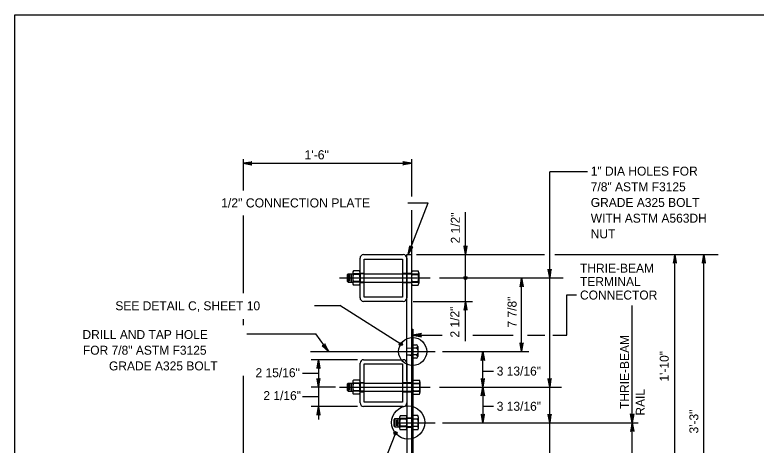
# Model space of a CAD drawing. Extents: x 632007860 to 635435983, y 295418622 to 297794622.
# Drawn here: x 633729860 to 633981587, y 296445302 to 296591622 of the extents above; entities that cross this region are included whole.
import ezdxf

# ---------------------------------------------------------------- set-up
doc = ezdxf.new("R2010")
doc.units = 0
for name, color, linetype in [('1', 7, 'Continuous'), ('8', 7, 'Continuous'), ('S-ABUT', 7, 'Continuous'), ('S-DETL-DIMS', 7, 'Continuous'), ('S-DETL-T120', 7, 'Continuous'), ('S-STEL', 7, 'Continuous')]:
    doc.layers.add(name, color=color, linetype=linetype)

msp = doc.modelspace()

# ---------------------------------------------------------------- linework, layer by layer
at = {"layer": '1'}
for p, q in [((633729860, 296591622), (634515860, 296591622)), ((633729860, 296027622), (633729860, 296591622)), ((633729860, 296591622), (634515860, 296591622))]:
    msp.add_line(p, q, dxfattribs=at)
at = {"layer": '8'}
for p, q in [((633840150, 296502146), (633870880, 296502146)), ((633830257, 296477141), (633872569, 296477141)), ((633840150, 296465036), (633870880, 296465036)), ((633859980, 296452932), (633872569, 296452932))]:
    msp.add_line(p, q, dxfattribs=at)
at = {"layer": 'S-ABUT'}
msp.add_line((633864555, 296516723), (633864555, 296386280), dxfattribs=at)
at = {"layer": 'S-DETL-DIMS'}
for p, q in [((633807405, 296542553), (633807405, 296531888)), ((633807405, 296541133), (633864556, 296541133)), ((633864555, 296542553), (633864555, 296529874)), ((633911468, 296428723), (633911468, 296538188)), ((633924295, 296538188), (633911468, 296538188)), ((633863261, 296527751), (633870156, 296527751)), ((633863456, 296510105), (633870156, 296527751)), ((633807405, 296523353), (633807405, 296496976)), ((633864555, 296525186), (633864555, 296515846)), ((633882893, 296480698), (633882893, 296524566)), ((633866275, 296510105), (633909698, 296510105)), ((633913167, 296510105), (633968633, 296510105)), ((633953978, 296386280), (633953978, 296510105)), ((633963786, 296386280), (633963786, 296510105)), ((633874032, 296502146), (633916069, 296502146)), ((633901943, 296477141), (633901943, 296502146)), ((633917264, 296496414), (633920542, 296496414)), ((633917264, 296482684), (633917264, 296496414)), ((633831565, 296492821), (633840244, 296492821)), ((633860929, 296479693), (633840244, 296492821)), ((633865144, 296494206), (633885212, 296494206)), ((633939516, 296386280), (633939516, 296492769)), ((633807405, 296488180), (633807405, 296486097)), ((633808612, 296483123), (633832025, 296483123)), ((633836456, 296477004), (633832025, 296483123)), ((633864950, 296482684), (633874980, 296482684)), ((633885335, 296482684), (633899060, 296482684)), ((633903983, 296482684), (633909775, 296482684)), ((633912508, 296482684), (633917264, 296482684)), ((633875045, 296477141), (633888687, 296477141)), ((633888687, 296477141), (633904421, 296477141)), ((633888687, 296477141), (633888779, 296452932)), ((633846197, 296474363), (633830445, 296474363)), ((633832953, 296474363), (633832953, 296454051)), ((633888712, 296470498), (633892438, 296470498)), ((633807405, 296468829), (633807405, 296451573)), ((633832953, 296469704), (633827567, 296469704)), ((633838733, 296465036), (633830445, 296465036)), ((633874032, 296465036), (633915501, 296465036)), ((633832953, 296461763), (633827567, 296461763)), ((633846197, 296458487), (633830445, 296458487)), ((633888712, 296458529), (633892438, 296458529)), ((633875045, 296452932), (633941553, 296452932)), ((633807405, 296451573), (633807405, 296441845)), ((633859110, 296449370), (633843366, 296409835))]:
    msp.add_line(p, q, dxfattribs=at)
for points in [[(633807405, 296541133), (633810364, 296541688), (633810250, 296541609), (633810136, 296541530), (633810078, 296541431), (633810019, 296541332), (633810002, 296541233), (633809985, 296541133), (633810002, 296541034), (633810019, 296540935), (633810078, 296540836), (633810136, 296540737), (633810250, 296540658), (633810364, 296540579), (633807405, 296541133), (633810250, 296540658), (633810136, 296540737), (633807405, 296541133), (633810078, 296540836), (633810019, 296540935), (633807405, 296541133), (633810002, 296541034), (633809985, 296541133), (633807405, 296541133), (633810002, 296541233), (633810019, 296541332), (633807405, 296541133), (633810078, 296541431), (633810136, 296541530), (633807405, 296541133), (633810250, 296541609)], [(633864556, 296541133), (633861596, 296540579), (633861711, 296540658), (633861825, 296540737), (633861883, 296540836), (633861942, 296540935), (633861959, 296541034), (633861976, 296541133), (633861959, 296541233), (633861942, 296541332), (633861883, 296541431), (633861825, 296541530), (633861711, 296541609), (633861596, 296541688), (633864556, 296541133), (633861711, 296541609), (633861825, 296541530), (633864556, 296541133), (633861883, 296541431), (633861942, 296541332), (633864556, 296541133), (633861959, 296541233), (633861976, 296541133), (633864556, 296541133), (633861959, 296541034), (633861942, 296540935), (633864556, 296541133), (633861883, 296540836), (633861825, 296540737), (633864556, 296541133), (633861711, 296540658)], [(633863456, 296510105), (633865025, 296512675), (633864911, 296512596), (633864796, 296512518), (633864683, 296512498), (633864569, 296512478), (633864470, 296512498), (633864371, 296512517), (633864285, 296512568), (633864198, 296512619), (633864126, 296512709), (633864054, 296512800), (633864021, 296512934), (633863987, 296513069), (633863456, 296510105), (633864021, 296512934), (633864054, 296512800), (633863456, 296510105), (633864126, 296512709), (633864198, 296512619), (633863456, 296510105), (633864285, 296512568), (633864371, 296512517), (633863456, 296510105), (633864470, 296512498), (633864569, 296512478), (633863456, 296510105), (633864683, 296512498), (633864796, 296512518), (633863456, 296510105), (633864911, 296512596)], [(633882893, 296510105), (633883447, 296513065), (633883368, 296512951), (633883289, 296512837), (633883190, 296512778), (633883091, 296512719), (633882992, 296512702), (633882893, 296512685), (633882793, 296512702), (633882694, 296512719), (633882595, 296512778), (633882496, 296512837), (633882417, 296512951), (633882338, 296513065), (633882893, 296510105), (633882417, 296512951), (633882496, 296512837), (633882893, 296510105), (633882595, 296512778), (633882694, 296512719), (633882893, 296510105), (633882793, 296512702), (633882893, 296512685), (633882893, 296510105), (633882992, 296512702), (633883091, 296512719), (633882893, 296510105), (633883190, 296512778), (633883289, 296512837), (633882893, 296510105), (633883368, 296512951)], [(633953978, 296510105), (633953423, 296507146), (633953502, 296507260), (633953581, 296507374), (633953681, 296507433), (633953780, 296507491), (633953879, 296507509), (633953978, 296507526), (633954077, 296507509), (633954177, 296507491), (633954276, 296507433), (633954375, 296507374), (633954454, 296507260), (633954533, 296507146), (633953978, 296510105), (633954454, 296507260), (633954375, 296507374), (633953978, 296510105), (633954276, 296507433), (633954177, 296507491), (633953978, 296510105), (633954077, 296507509), (633953978, 296507526), (633953978, 296510105), (633953879, 296507509), (633953780, 296507491), (633953978, 296510105), (633953681, 296507433), (633953581, 296507374), (633953978, 296510105), (633953502, 296507260)], [(633963786, 296510105), (633963231, 296507146), (633963310, 296507260), (633963389, 296507374), (633963488, 296507433), (633963587, 296507491), (633963687, 296507509), (633963786, 296507526), (633963885, 296507509), (633963984, 296507491), (633964084, 296507433), (633964183, 296507374), (633964262, 296507260), (633964341, 296507146), (633963786, 296510105), (633964262, 296507260), (633964183, 296507374), (633963786, 296510105), (633964084, 296507433), (633963984, 296507491), (633963786, 296510105), (633963885, 296507509), (633963786, 296507526), (633963786, 296510105), (633963687, 296507509), (633963587, 296507491), (633963786, 296510105), (633963488, 296507433), (633963389, 296507374), (633963786, 296510105), (633963310, 296507260)], [(633911468, 296502146), (633912022, 296505105), (633911943, 296504991), (633911865, 296504877), (633911765, 296504818), (633911666, 296504760), (633911567, 296504743), (633911468, 296504726), (633911368, 296504743), (633911269, 296504760), (633911170, 296504818), (633911071, 296504877), (633910992, 296504991), (633910913, 296505105), (633911468, 296502146), (633910992, 296504991), (633911071, 296504877), (633911468, 296502146), (633911170, 296504818), (633911269, 296504760), (633911468, 296502146), (633911368, 296504743), (633911468, 296504726), (633911468, 296502146), (633911567, 296504743), (633911666, 296504760), (633911468, 296502146), (633911765, 296504818), (633911865, 296504877), (633911468, 296502146), (633911943, 296504991)], [(633901943, 296502146), (633901388, 296499187), (633901467, 296499301), (633901546, 296499415), (633901645, 296499473), (633901744, 296499532), (633901843, 296499549), (633901943, 296499566), (633902042, 296499549), (633902141, 296499532), (633902240, 296499473), (633902339, 296499415), (633902418, 296499301), (633902497, 296499187), (633901943, 296502146), (633902418, 296499301), (633902339, 296499415), (633901943, 296502146), (633902240, 296499473), (633902141, 296499532), (633901943, 296502146), (633902042, 296499549), (633901943, 296499566), (633901943, 296502146), (633901843, 296499549), (633901744, 296499532), (633901943, 296502146), (633901645, 296499473), (633901546, 296499415), (633901943, 296502146), (633901467, 296499301)], [(633882893, 296494206), (633882338, 296491246), (633882417, 296491360), (633882496, 296491474), (633882595, 296491533), (633882694, 296491592), (633882793, 296491609), (633882893, 296491626), (633882992, 296491609), (633883091, 296491592), (633883190, 296491533), (633883289, 296491474), (633883368, 296491360), (633883447, 296491246), (633882893, 296494206), (633883368, 296491360), (633883289, 296491474), (633882893, 296494206), (633883190, 296491533), (633883091, 296491592), (633882893, 296494206), (633882992, 296491609), (633882893, 296491626), (633882893, 296494206), (633882793, 296491609), (633882694, 296491592), (633882893, 296494206), (633882595, 296491533), (633882496, 296491474), (633882893, 296494206), (633882417, 296491360)], [(633864950, 296482684), (633867909, 296482129), (633867795, 296482208), (633867681, 296482287), (633867622, 296482386), (633867564, 296482485), (633867547, 296482585), (633867530, 296482684), (633867547, 296482783), (633867564, 296482882), (633867622, 296482981), (633867681, 296483081), (633867795, 296483160), (633867909, 296483239), (633864950, 296482684), (633867795, 296483160), (633867681, 296483081), (633864950, 296482684), (633867622, 296482981), (633867564, 296482882), (633864950, 296482684), (633867547, 296482783), (633867530, 296482684), (633864950, 296482684), (633867547, 296482585), (633867564, 296482485), (633864950, 296482684), (633867622, 296482386), (633867681, 296482287), (633864950, 296482684), (633867795, 296482208)], [(633901943, 296477141), (633902497, 296480100), (633902418, 296479986), (633902339, 296479872), (633902240, 296479813), (633902141, 296479754), (633902042, 296479737), (633901943, 296479720), (633901843, 296479737), (633901744, 296479754), (633901645, 296479813), (633901546, 296479872), (633901467, 296479986), (633901388, 296480100), (633901943, 296477141), (633901467, 296479986), (633901546, 296479872), (633901943, 296477141), (633901645, 296479813), (633901744, 296479754), (633901943, 296477141), (633901843, 296479737), (633901943, 296479720), (633901943, 296477141), (633902042, 296479737), (633902141, 296479754), (633901943, 296477141), (633902240, 296479813), (633902339, 296479872), (633901943, 296477141), (633902418, 296479986)], [(633836456, 296477004), (633835169, 296479726), (633835172, 296479587), (633835175, 296479449), (633835129, 296479343), (633835083, 296479237), (633835013, 296479165), (633834943, 296479093), (633834852, 296479049), (633834762, 296479004), (633834647, 296478994), (633834532, 296478983), (633834401, 296479029), (633834271, 296479075), (633836456, 296477004), (633834401, 296479029), (633834532, 296478983), (633836456, 296477004), (633834647, 296478994), (633834762, 296479004), (633836456, 296477004), (633834852, 296479049), (633834943, 296479093), (633836456, 296477004), (633835013, 296479165), (633835083, 296479237), (633836456, 296477004), (633835129, 296479343), (633835175, 296479449), (633836456, 296477004), (633835172, 296479587)], [(633888779, 296477103), (633889334, 296474144), (633889255, 296474258), (633889176, 296474372), (633889076, 296474431), (633888977, 296474489), (633888878, 296474506), (633888779, 296474523), (633888680, 296474506), (633888580, 296474489), (633888481, 296474431), (633888382, 296474372), (633888303, 296474258), (633888224, 296474144), (633888779, 296477103), (633888303, 296474258), (633888382, 296474372), (633888779, 296477103), (633888481, 296474431), (633888580, 296474489), (633888779, 296477103), (633888680, 296474506), (633888779, 296474523), (633888779, 296477103), (633888878, 296474506), (633888977, 296474489), (633888779, 296477103), (633889076, 296474431), (633889176, 296474372), (633888779, 296477103), (633889255, 296474258)], [(633832953, 296474363), (633832398, 296471404), (633832477, 296471518), (633832556, 296471632), (633832656, 296471691), (633832755, 296471749), (633832854, 296471766), (633832953, 296471783), (633833053, 296471766), (633833152, 296471749), (633833251, 296471691), (633833350, 296471632), (633833429, 296471518), (633833508, 296471404), (633832953, 296474363), (633833429, 296471518), (633833350, 296471632), (633832953, 296474363), (633833251, 296471691), (633833152, 296471749), (633832953, 296474363), (633833053, 296471766), (633832953, 296471783), (633832953, 296474363), (633832854, 296471766), (633832755, 296471749), (633832953, 296474363), (633832656, 296471691), (633832556, 296471632), (633832953, 296474363), (633832477, 296471518)], [(633832953, 296465036), (633833508, 296467996), (633833429, 296467882), (633833350, 296467768), (633833251, 296467709), (633833152, 296467650), (633833053, 296467633), (633832953, 296467616), (633832854, 296467633), (633832755, 296467650), (633832656, 296467709), (633832556, 296467768), (633832477, 296467882), (633832398, 296467996), (633832953, 296465036), (633832477, 296467882), (633832556, 296467768), (633832953, 296465036), (633832656, 296467709), (633832755, 296467650), (633832953, 296465036), (633832854, 296467633), (633832953, 296467616), (633832953, 296465036), (633833053, 296467633), (633833152, 296467650), (633832953, 296465036), (633833251, 296467709), (633833350, 296467768), (633832953, 296465036), (633833429, 296467882)], [(633888779, 296465036), (633889334, 296467996), (633889255, 296467882), (633889176, 296467768), (633889076, 296467709), (633888977, 296467650), (633888878, 296467633), (633888779, 296467616), (633888680, 296467633), (633888580, 296467650), (633888481, 296467709), (633888382, 296467768), (633888303, 296467882), (633888224, 296467996), (633888779, 296465036), (633888303, 296467882), (633888382, 296467768), (633888779, 296465036), (633888481, 296467709), (633888580, 296467650), (633888779, 296465036), (633888680, 296467633), (633888779, 296467616), (633888779, 296465036), (633888878, 296467633), (633888977, 296467650), (633888779, 296465036), (633889076, 296467709), (633889176, 296467768), (633888779, 296465036), (633889255, 296467882)], [(633911468, 296465036), (633912022, 296467996), (633911943, 296467882), (633911865, 296467768), (633911765, 296467709), (633911666, 296467650), (633911567, 296467633), (633911468, 296467616), (633911368, 296467633), (633911269, 296467650), (633911170, 296467709), (633911071, 296467768), (633910992, 296467882), (633910913, 296467996), (633911468, 296465036), (633910992, 296467882), (633911071, 296467768), (633911468, 296465036), (633911170, 296467709), (633911269, 296467650), (633911468, 296465036), (633911368, 296467633), (633911468, 296467616), (633911468, 296465036), (633911567, 296467633), (633911666, 296467650), (633911468, 296465036), (633911765, 296467709), (633911865, 296467768), (633911468, 296465036), (633911943, 296467882)], [(633888779, 296465036), (633889334, 296462077), (633889255, 296462191), (633889176, 296462305), (633889076, 296462364), (633888977, 296462423), (633888878, 296462440), (633888779, 296462457), (633888680, 296462440), (633888580, 296462423), (633888481, 296462364), (633888382, 296462305), (633888303, 296462191), (633888224, 296462077), (633888779, 296465036), (633888303, 296462191), (633888382, 296462305), (633888779, 296465036), (633888481, 296462364), (633888580, 296462423), (633888779, 296465036), (633888680, 296462440), (633888779, 296462457), (633888779, 296465036), (633888878, 296462440), (633888977, 296462423), (633888779, 296465036), (633889076, 296462364), (633889176, 296462305), (633888779, 296465036), (633889255, 296462191)], [(633832953, 296458487), (633832398, 296455527), (633832477, 296455641), (633832556, 296455755), (633832656, 296455814), (633832755, 296455873), (633832854, 296455890), (633832953, 296455907), (633833053, 296455890), (633833152, 296455873), (633833251, 296455814), (633833350, 296455755), (633833429, 296455641), (633833508, 296455527), (633832953, 296458487), (633833429, 296455641), (633833350, 296455755), (633832953, 296458487), (633833251, 296455814), (633833152, 296455873), (633832953, 296458487), (633833053, 296455890), (633832953, 296455907), (633832953, 296458487), (633832854, 296455890), (633832755, 296455873), (633832953, 296458487), (633832656, 296455814), (633832556, 296455755), (633832953, 296458487), (633832477, 296455641)], [(633888779, 296452932), (633889334, 296455891), (633889255, 296455777), (633889176, 296455663), (633889076, 296455604), (633888977, 296455546), (633888878, 296455529), (633888779, 296455512), (633888680, 296455529), (633888580, 296455546), (633888481, 296455604), (633888382, 296455663), (633888303, 296455777), (633888224, 296455891), (633888779, 296452932), (633888303, 296455777), (633888382, 296455663), (633888779, 296452932), (633888481, 296455604), (633888580, 296455546), (633888779, 296452932), (633888680, 296455529), (633888779, 296455512), (633888779, 296452932), (633888878, 296455529), (633888977, 296455546), (633888779, 296452932), (633889076, 296455604), (633889176, 296455663), (633888779, 296452932), (633889255, 296455777)], [(633911468, 296452932), (633912022, 296455891), (633911943, 296455777), (633911865, 296455663), (633911765, 296455604), (633911666, 296455546), (633911567, 296455529), (633911468, 296455512), (633911368, 296455529), (633911269, 296455546), (633911170, 296455604), (633911071, 296455663), (633910992, 296455777), (633910913, 296455891), (633911468, 296452932), (633910992, 296455777), (633911071, 296455663), (633911468, 296452932), (633911170, 296455604), (633911269, 296455546), (633911468, 296452932), (633911368, 296455529), (633911468, 296455512), (633911468, 296452932), (633911567, 296455529), (633911666, 296455546), (633911468, 296452932), (633911765, 296455604), (633911865, 296455663), (633911468, 296452932), (633911943, 296455777)], [(633939516, 296452955), (633938961, 296455914), (633939040, 296455800), (633939119, 296455686), (633939218, 296455628), (633939317, 296455569), (633939416, 296455552), (633939516, 296455535), (633939615, 296455552), (633939714, 296455569), (633939813, 296455628), (633939913, 296455686), (633939992, 296455800), (633940071, 296455914), (633939516, 296452955), (633939992, 296455800), (633939913, 296455686), (633939516, 296452955), (633939813, 296455628), (633939714, 296455569), (633939516, 296452955), (633939615, 296455552), (633939516, 296455535), (633939516, 296452955), (633939416, 296455552), (633939317, 296455569), (633939516, 296452955), (633939218, 296455628), (633939119, 296455686), (633939516, 296452955), (633939040, 296455800)], [(633939516, 296452955), (633938961, 296449996), (633939040, 296450110), (633939119, 296450224), (633939218, 296450283), (633939317, 296450341), (633939416, 296450358), (633939516, 296450375), (633939615, 296450358), (633939714, 296450341), (633939813, 296450283), (633939913, 296450224), (633939992, 296450110), (633940071, 296449996), (633939516, 296452955), (633939992, 296450110), (633939913, 296450224), (633939516, 296452955), (633939813, 296450283), (633939714, 296450341), (633939516, 296452955), (633939615, 296450358), (633939516, 296450375), (633939516, 296452955), (633939416, 296450358), (633939317, 296450341), (633939516, 296452955), (633939218, 296450283), (633939119, 296450224), (633939516, 296452955), (633939040, 296450110)]]:
    msp.add_lwpolyline(points, dxfattribs=at)
for centre, radius in [((633882893, 296502146), 529), ((633882893, 296502146), 265), ((633864950, 296477141), 4763), ((633860929, 296479693), 529), ((633860929, 296479693), 265), ((633863401, 296453027), 5638), ((633859138, 296449407), 529), ((633859138, 296449407), 265)]:
    msp.add_circle(centre, radius, dxfattribs=at)
at = {"layer": 'S-STEL'}
for p, q in [((633847083, 296495393), (633847083, 296508895)), ((633848271, 296510082), (633861772, 296510082)), ((633848519, 296508579), (633861524, 296508579)), ((633848519, 296495573), (633848519, 296508579)), ((633861524, 296508579), (633861524, 296495573)), ((633862960, 296510105), (633864554, 296510105)), ((633862960, 296508895), (633862960, 296495393)), ((633862965, 296467350), (633862965, 296510105)), ((633864554, 296510105), (633864554, 296454521)), ((633842998, 296503535), (633842652, 296503188)), ((633842652, 296503188), (633842652, 296501106)), ((633842998, 296503535), (633844622, 296503535)), ((633842998, 296503535), (633842998, 296500760)), ((633843539, 296503188), (633843539, 296501106)), ((633844081, 296503535), (633844081, 296500760)), ((633844622, 296503947), (633844622, 296500344)), ((633848519, 296503535), (633844622, 296503535)), ((633846898, 296503349), (633844808, 296503349)), ((633846898, 296504549), (633844809, 296504549)), ((633847083, 296503947), (633847083, 296500344)), ((633847083, 296503735), (633848519, 296503735)), ((633848519, 296503535), (633861524, 296503535)), ((633861524, 296503735), (633864575, 296503735)), ((633861524, 296503535), (633864554, 296503535)), ((633864554, 296503947), (633864554, 296500344)), ((633864554, 296503535), (633867015, 296503535)), ((633864739, 296504549), (633866828, 296504549)), ((633864739, 296503349), (633866829, 296503349)), ((633867015, 296503947), (633867015, 296500344)), ((633842652, 296501106), (633842998, 296500760)), ((633842998, 296500760), (633844622, 296500760)), ((633848519, 296500760), (633844622, 296500760)), ((633846898, 296500945), (633844808, 296500945)), ((633847062, 296500557), (633848519, 296500557)), ((633848519, 296500760), (633861524, 296500760)), ((633861524, 296500760), (633864554, 296500760)), ((633861524, 296500557), (633864554, 296500557)), ((633864554, 296500760), (633866930, 296500760)), ((633864739, 296500945), (633866829, 296500945)), ((633846898, 296499744), (633844808, 296499744)), ((633864739, 296499744), (633866829, 296499744)), ((633861524, 296495573), (633848519, 296495573)), ((633861772, 296494206), (633848271, 296494206)), ((633864554, 296484704), (633864950, 296484704)), ((633864950, 296484704), (633864950, 296421206)), ((633862994, 296478241), (633864950, 296478447)), ((633862994, 296478241), (633864583, 296478408)), ((633864950, 296479443), (633864950, 296474839)), ((633864950, 296479443), (633864950, 296479443)), ((633864950, 296479443), (633866103, 296479443)), ((633866103, 296478292), (633864950, 296478292)), ((633866677, 296478868), (633866677, 296475413)), ((633864583, 296475874), (633862994, 296476041)), ((633862994, 296476041), (633864950, 296475835)), ((633866103, 296475990), (633864950, 296475990)), ((633847088, 296459674), (633847088, 296473176)), ((633848276, 296474363), (633861777, 296474363)), ((633848524, 296472928), (633861530, 296472928)), ((633848524, 296459922), (633848524, 296472928)), ((633861530, 296472928), (633861530, 296459922)), ((633862965, 296473176), (633862965, 296459674)), ((633864950, 296474839), (633864950, 296474839)), ((633866103, 296474839), (633864950, 296474839)), ((633862965, 296468831), (633862965, 296420810)), ((633843003, 296466424), (633842657, 296466077)), ((633842657, 296466077), (633842657, 296463996)), ((633843003, 296466424), (633844628, 296466424)), ((633843003, 296466424), (633843003, 296463649)), ((633843544, 296466077), (633843544, 296463996)), ((633844086, 296466424), (633844086, 296463649)), ((633844628, 296466836), (633844628, 296463234)), ((633848524, 296466424), (633844628, 296466424)), ((633846903, 296466238), (633844813, 296466238)), ((633846903, 296467438), (633844814, 296467438)), ((633847067, 296466625), (633848524, 296466625)), ((633847088, 296466836), (633847088, 296463234)), ((633848524, 296466424), (633861530, 296466424)), ((633861530, 296466625), (633864950, 296466625)), ((633861530, 296466424), (633864559, 296466424)), ((633864559, 296466424), (633867391, 296466424)), ((633864950, 296466836), (633864950, 296463234)), ((633865135, 296467438), (633867224, 296467438)), ((633865135, 296466238), (633867225, 296466238)), ((633867410, 296466836), (633867410, 296463234)), ((633842657, 296463996), (633843003, 296463649)), ((633843003, 296463649), (633844628, 296463649)), ((633848524, 296463649), (633844628, 296463649)), ((633846903, 296463834), (633844813, 296463834)), ((633846903, 296462633), (633844813, 296462633)), ((633847067, 296463448), (633848524, 296463448)), ((633848524, 296463649), (633861530, 296463649)), ((633861530, 296463649), (633864559, 296463649)), ((633861530, 296463448), (633864950, 296463448)), ((633864559, 296463649), (633867391, 296463649)), ((633865135, 296463834), (633867225, 296463834)), ((633865135, 296462633), (633867225, 296462633)), ((633861530, 296459922), (633848524, 296459922)), ((633861777, 296458487), (633848276, 296458487)), ((633862779, 296455335), (633860689, 296455335)), ((633864950, 296455372), (633864950, 296450492)), ((633866692, 296455372), (633864950, 296455372)), ((633858878, 296454321), (633858532, 296453974)), ((633858532, 296453974), (633858532, 296451893)), ((633858878, 296454321), (633860503, 296454321)), ((633858878, 296454321), (633858878, 296451546)), ((633859420, 296453974), (633859420, 296451893)), ((633859961, 296454321), (633859961, 296451546)), ((633860503, 296454733), (633860503, 296451131)), ((633862964, 296454321), (633860503, 296454321)), ((633862779, 296454135), (633860688, 296454135)), ((633862964, 296454733), (633862964, 296451131)), ((633864950, 296454521), (633862964, 296454521)), ((633864950, 296454321), (633862964, 296454321)), ((633866692, 296454154), (633864950, 296454154)), ((633866882, 296451104), (633866882, 296454763)), ((633858532, 296451893), (633858878, 296451546)), ((633858878, 296451546), (633860503, 296451546)), ((633862964, 296451546), (633860503, 296451546)), ((633862779, 296451731), (633860688, 296451731)), ((633862779, 296450530), (633860688, 296450530)), ((633864919, 296451343), (633862964, 296451343)), ((633864919, 296451546), (633862965, 296451546)), ((633864554, 296451343), (633864554, 296420810)), ((633866692, 296451710), (633864950, 296451710)), ((633866692, 296450492), (633864950, 296450492))]:
    msp.add_line(p, q, dxfattribs=at)
for centre, radius, start, end in [((633848271, 296508895), 1188, 90, 180), ((633861772, 296508895), 1188, 0, 90), ((633845688, 296503947), 1066, 145.7053, 214.2947), ((633848614, 296502147), 3991, 162.47188, 197.52812), ((633846017, 296503947), 1066, 325.7053, 34.2947), ((633843092, 296502147), 3991, 342.47188, 17.52812), ((633865620, 296503947), 1066, 145.7053, 214.2947), ((633868545, 296502147), 3991, 162.47188, 197.52812), ((633865949, 296503947), 1066, 325.7053, 34.2947), ((633863023, 296502147), 3991, 342.47188, 17.52812), ((633845688, 296500344), 1066, 145.7053, 214.2947), ((633846017, 296500344), 1066, 325.7053, 34.2947), ((633865620, 296500344), 1066, 145.7053, 214.2947), ((633865949, 296500344), 1066, 325.7053, 34.2947), ((633848271, 296495393), 1188, 180, 270), ((633861772, 296495393), 1188, 270, 0), ((633866103, 296478868), 575, 0, 90), ((633866103, 296478866), 575, 270, 0), ((633866103, 296477717), 575, 0, 90), ((633866103, 296476564), 575, 270, 0), ((633866103, 296475415), 575, 0, 90), ((633866103, 296475413), 575, 270, 0), ((633848276, 296473176), 1188, 90, 180), ((633861777, 296473176), 1188, 0, 90), ((633845694, 296466836), 1066, 145.7053, 214.2947), ((633848619, 296465036), 3991, 162.47188, 197.52812), ((633846022, 296466836), 1066, 325.7053, 34.2947), ((633843097, 296465036), 3991, 342.47188, 17.52812), ((633866016, 296466836), 1066, 145.7053, 214.2947), ((633868941, 296465036), 3991, 162.47188, 197.52812), ((633866344, 296466836), 1066, 325.7053, 34.2947), ((633863419, 296465036), 3991, 342.47188, 17.52812), ((633845694, 296463234), 1066, 145.7053, 214.2947), ((633846022, 296463234), 1066, 325.7053, 34.2947), ((633866016, 296463234), 1066, 145.7053, 214.2947), ((633866344, 296463234), 1066, 325.7053, 34.2947), ((633848276, 296459674), 1188, 180, 270), ((633861777, 296459674), 1188, 270, 0), ((633861569, 296454733), 1066, 145.7053, 214.2947), ((633861898, 296454733), 1066, 325.7053, 34.2947), ((633865798, 296454763), 1083, 325.7053, 34.2947), ((633864494, 296452933), 3991, 162.47188, 197.52812), ((633858972, 296452933), 3991, 342.47188, 17.52812), ((633862827, 296452932), 4054, 342.47188, 17.52812), ((633861569, 296451131), 1066, 145.7053, 214.2947), ((633861898, 296451131), 1066, 325.7053, 34.2947), ((633865798, 296451104), 1083, 325.7053, 34.2947)]:
    msp.add_arc(centre, radius, start, end, dxfattribs=at)

# ---------------------------------------------------------------- texts
at = {"layer": 'S-DETL-T120'}
for s, height, p in [('1\'-6"', 3102.3, (633828229, 296542480)), ('1" DIA HOLES FOR', 3048.01, (633925419, 296536960)), ('7/8" ASTM F3125', 3048.01, (633925419, 296531626)), ('1/2" CONNECTION PLATE', 3102.3, (633799901, 296526126)), ('GRADE A325 BOLT', 3048.01, (633925419, 296526292)), ('WITH ASTM A563DH', 3048.01, (633925419, 296520958)), ('NUT', 3048, (633925419, 296515624)), ('THRIE-BEAM', 3048, (633921769, 296503969)), ('TERMINAL', 3048, (633921769, 296499397)), ('CONNECTOR', 3048, (633921769, 296494825)), ('SEE DETAIL C, SHEET 10', 3048.01, (633763995, 296491173)), ('DRILL AND TAP HOLE', 3048.01, (633752828, 296481395)), ('FOR 7/8" ASTM F3125', 3048.01, (633752972, 296476061)), ('GRADE A325 BOLT', 3048.01, (633761828, 296470727)), ('2 15/16"', 3048, (633811583, 296468424)), ('3 13/16"', 3048, (633893488, 296468974)), ('2 1/16"', 3048, (633814254, 296460632)), ('3 13/16"', 3048, (633893488, 296457005))]:
    msp.add_text(s, height=height, dxfattribs=at).set_placement(p)
for s, height, p in [('2 1/2"', 3048, (633880958, 296513899)), ('7 7/8"', 3048, (633900226, 296485306)), ('2 1/2"', 3048, (633880781, 296481899)), ('  THRIE-BEAM', 3048.07, (633938433, 296455363)), ('1\'-10"', 3048, (633951890, 296466945)), ('RAIL', 3048.1, (633943767, 296455363)), ('3\'-3"', 3048, (633961950, 296449288))]:
    msp.add_text(s, height=height, rotation=90, dxfattribs=at).set_placement(p)

doc.saveas('drawing.dxf')
